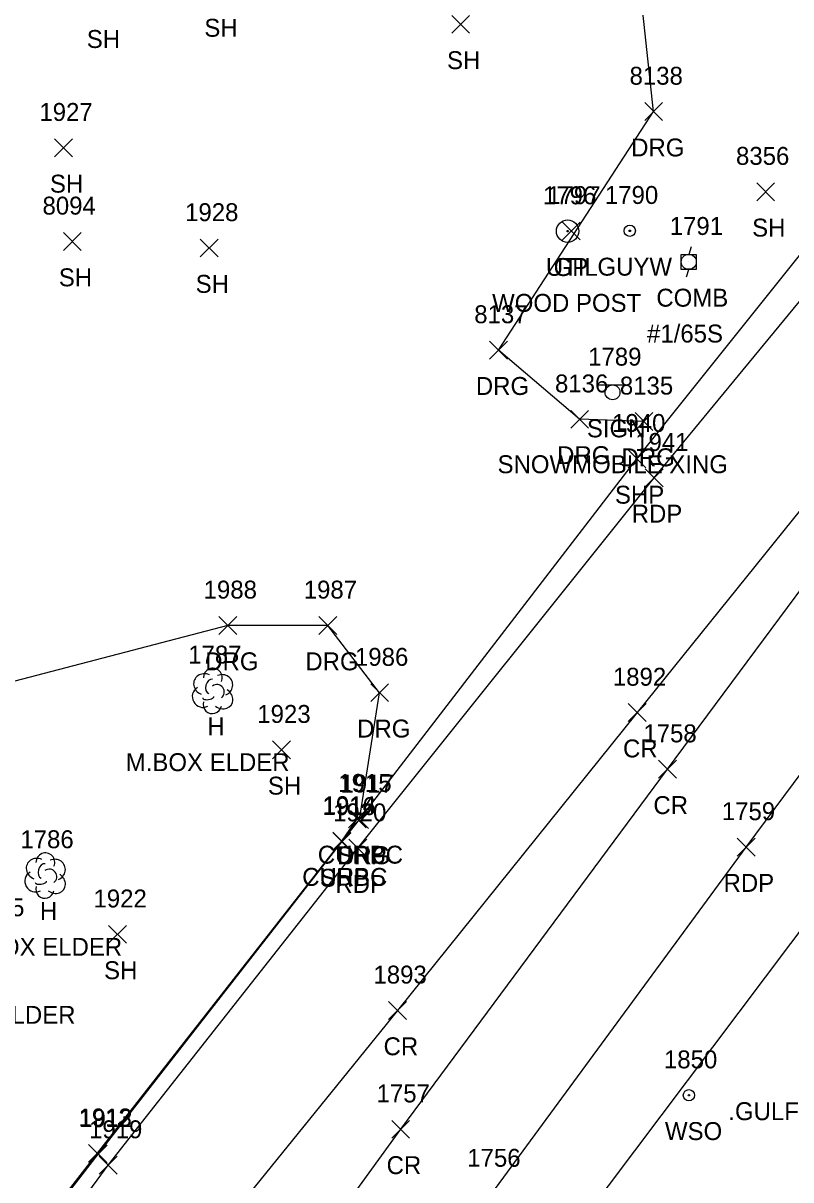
# Model space of a CAD drawing. Extents: x 1769141 to 1770911, y 735471 to 741449.
# Drawn here: x 1770324.8 to 1770410.5, y 736640.4 to 736769.4 of the extents above; entities that cross this region are included whole.
import ezdxf

# ---------------------------------------------------------------- set-up
doc = ezdxf.new("R2010")
doc.units = 0
for name, color, linetype in [('L_A', 7, 'Continuous'), ('L_C', 7, 'Continuous'), ('L_I', 7, 'Continuous'), ('L_TIC', 7, 'Continuous'), ('LTD', 7, 'Continuous'), ('P_A', 7, 'Continuous'), ('P_I', 7, 'Continuous'), ('P_TIC', 7, 'Continuous'), ('PET', 7, 'Continuous'), ('PRC', 7, 'Continuous'), ('PSP', 7, 'Continuous'), ('R_A', 7, 'Continuous'), ('R_C', 7, 'Continuous'), ('R_I', 7, 'Continuous'), ('R_TIC', 7, 'Continuous'), ('RC', 7, 'Continuous'), ('RDG', 7, 'Continuous'), ('RGP', 7, 'Continuous'), ('S_A', 7, 'Continuous'), ('S_C', 7, 'Continuous'), ('S_I', 7, 'Continuous'), ('SSGN', 7, 'Continuous'), ('U_A', 7, 'Continuous'), ('U_C', 7, 'Continuous'), ('U_I', 7, 'Continuous'), ('UDEFAULT', 7, 'Continuous'), ('UP', 7, 'Continuous'), ('UPGW', 7, 'Continuous'), ('UWV', 7, 'Continuous')]:
    doc.layers.add(name, color=color, linetype=linetype)

msp = doc.modelspace()

# ---------------------------------------------------------------- linework, layer by layer
at = {"layer": 'L_TIC'}
for points in [[(1770372.61, 736768.31), (1770374.61, 736770.31)], [(1770374.61, 736768.31), (1770372.61, 736770.31)], [(1770328.29, 736754.53), (1770330.29, 736756.53)], [(1770330.29, 736754.53), (1770328.29, 736756.53)], [(1770406.65, 736749.63), (1770408.65, 736751.63)], [(1770408.65, 736749.63), (1770406.65, 736751.63)], [(1770329.28, 736744.08), (1770331.28, 736746.08)], [(1770331.28, 736744.08), (1770329.28, 736746.08)], [(1770344.55, 736743.35), (1770346.55, 736745.35)], [(1770346.55, 736743.35), (1770344.55, 736745.35)], [(1770352.61, 736687.37), (1770354.61, 736689.37)], [(1770354.61, 736687.37), (1770352.61, 736689.37)], [(1770334.33, 736666.78), (1770336.33, 736668.78)], [(1770336.33, 736666.78), (1770334.33, 736668.78)]]:
    msp.add_lwpolyline(points, dxfattribs=at)
at = {"layer": 'LTD'}
for p, q in [((1770345.91, 736694.99), (1770345.91, 736694.99)), ((1770345.91, 736694.99), (1770345.91, 736694.99)), ((1770327.22, 736674.39), (1770327.22, 736674.39)), ((1770327.22, 736674.39), (1770327.22, 736674.39))]:
    msp.add_line(p, q, dxfattribs=at)
for centre in [(1770345.95, 736696.42), (1770327.27, 736675.82)]:
    msp.add_arc(centre, 1.05, 335.5272, 180.9563, dxfattribs=at)
for centre, major_axis, ratio, start_param, end_param in [((1770345.11, 736695.65), (1.21, -0.51), 0.895232, 1.570796, 4.712389), ((1770345.7, 736695.44), (-0.208, -0.792), 0.645439, 3.141593, 6.283185), ((1770346.95, 736695.57), (-1.14, -0.48), 0.949671, 1.570796, 4.712389), ((1770344.82, 736694.28), (0.58, -1.04), 0.959034, 3.141593, 6.283185), ((1770346.41, 736694.82), (-0.5, 0.667), 0.989748, 3.141593, 6.283185), ((1770346.91, 736694.15), (-1.09, 0.79), 0.841452, 1.570796, 4.712389), ((1770345.91, 736693.49), (0.26, 1.06), 0.942809, 1.570796, 4.712389), ((1770345.45, 736694.24), (-0.625, -0.083), 0.423636, 0, 3.141593), ((1770326.43, 736675.06), (1.21, -0.51), 0.895232, 1.570796, 4.712389), ((1770327.02, 736674.85), (-0.208, -0.792), 0.645439, 3.141593, 6.283185), ((1770328.27, 736674.97), (-1.14, -0.48), 0.949671, 1.570796, 4.712389), ((1770326.14, 736673.68), (0.58, -1.04), 0.959034, 3.141593, 6.283185), ((1770327.72, 736674.22), (-0.5, 0.667), 0.989748, 3.141593, 6.283185), ((1770328.23, 736673.56), (-1.09, 0.79), 0.841452, 1.570796, 4.712389), ((1770327.23, 736672.89), (0.26, 1.06), 0.942809, 1.570796, 4.712389), ((1770326.77, 736673.64), (-0.625, -0.083), 0.423636, 0, 3.141593)]:
    msp.add_ellipse(centre, major_axis=major_axis, ratio=ratio, start_param=start_param, end_param=end_param, dxfattribs=at)
at = {"layer": 'P_TIC'}
for points in [[(1770392.29, 736719.83), (1770394.29, 736721.83)], [(1770394.29, 736719.83), (1770392.29, 736721.83)], [(1770394.21, 736717.71), (1770396.21, 736719.71)], [(1770396.21, 736717.71), (1770394.21, 736719.71)], [(1770392.3, 736691.52), (1770394.3, 736693.52)], [(1770394.3, 736691.52), (1770392.3, 736693.52)], [(1770395.69, 736685.2), (1770397.69, 736687.2)], [(1770397.69, 736685.2), (1770395.69, 736687.2)], [(1770361.33, 736679.6), (1770363.33, 736681.6)], [(1770363.33, 736679.6), (1770361.33, 736681.6)], [(1770359.37, 736677.09), (1770361.37, 736679.09)], [(1770361.37, 736677.09), (1770359.37, 736679.09)], [(1770361.15, 736676.39), (1770363.15, 736678.39)], [(1770363.15, 736676.39), (1770361.15, 736678.39)], [(1770404.47, 736676.52), (1770406.47, 736678.52)], [(1770406.47, 736676.52), (1770404.47, 736678.52)], [(1770365.57, 736658.29), (1770367.57, 736660.29)], [(1770367.57, 736658.29), (1770365.57, 736660.29)], [(1770365.92, 736645.03), (1770367.92, 736647.03)], [(1770367.92, 736645.03), (1770365.92, 736647.03)], [(1770332.17, 736642.27), (1770334.17, 736644.27)], [(1770334.17, 736642.27), (1770332.17, 736644.27)], [(1770333.28, 736641.03), (1770335.28, 736643.03)], [(1770335.28, 736641.03), (1770333.28, 736643.03)]]:
    msp.add_lwpolyline(points, dxfattribs=at)
at = {"layer": 'PET'}
for points in [[(1770273.03, 736558.89), (1770311.79, 736611.42), (1770334.28, 736642.03), (1770362.15, 736677.39), (1770395.21, 736718.71), (1770421.36, 736750.44), (1770447.16, 736781.61), (1770463.21, 736800.13), (1770491.51, 736834.01), (1770534.74, 736889.69), (1770564.34, 736930.52), (1770585.98, 736965.52), (1770596.03, 736985.79), (1770612.4, 737032.33), (1770618.9, 737068.16), (1770621.16, 737108.89), (1770618.7, 737143.12), (1770611.8, 737180.69), (1770603.3, 737213.06), (1770592.49, 737245.88), (1770581.45, 737278.47)], [(1770275.7, 736500.44), (1770293.46, 736523.99), (1770308.25, 736544.53), (1770339.6, 736585.99), (1770354.04, 736607.65), (1770377.09, 736638.85), (1770405.47, 736677.52), (1770433.08, 736714.63), (1770457.83, 736747.12), (1770487.07, 736785.89), (1770511.85, 736818.72), (1770532.14, 736846.48), (1770557.14, 736879.91), (1770576.72, 736906.62), (1770599.36, 736940.91), (1770615.19, 736970.36), (1770629.48, 737005.85), (1770638.55, 737040.65), (1770643.24, 737068.35), (1770645.29, 737100.93), (1770643.29, 737138.02), (1770637.48, 737178.2), (1770623.12, 737230.1), (1770608.3, 737274.14)]]:
    msp.add_lwpolyline(points, dxfattribs=at)
at = {"layer": 'PRC'}
for points in [[(1770275.21, 736520.72), (1770298.1, 736551.29), (1770321.86, 736584.28), (1770345.26, 736616.16), (1770366.92, 736646.03), (1770396.69, 736686.2), (1770425.3, 736724.73), (1770448.38, 736754.99), (1770477.14, 736793.69), (1770501.73, 736826.24), (1770522.96, 736854.3), (1770547.64, 736887.36), (1770567.26, 736914.2), (1770589.05, 736947.07), (1770604.65, 736975.91), (1770617.45, 737008.22), (1770626.95, 737044), (1770631.18, 737069.88), (1770632.95, 737101.22), (1770631.26, 737138.45), (1770625.46, 737176.49), (1770611.43, 737227.28), (1770596.59, 737271.46)], [(1770501.73, 736826.24), (1770471.87, 736789.48), (1770446.57, 736758.43), (1770420.81, 736726.65), (1770393.3, 736692.52), (1770366.57, 736659.29), (1770342, 736628.98), (1770314.02, 736593.33), (1770292.93, 736562.85), (1770274.26, 736537.5)]]:
    msp.add_lwpolyline(points, dxfattribs=at)
at = {"layer": 'PSP'}
for points in [[(1770309.31, 736612.5), (1770333.17, 736643.27), (1770360.37, 736678.09), (1770362.33, 736680.6), (1770393.29, 736720.83), (1770418.7, 736752.62), (1770444.15, 736783.41), (1770460.87, 736802.48), (1770489.6, 736835.53), (1770496.1, 736844.03), (1770495.66, 736846.23), (1770525.96, 736887.57), (1770531.67, 736892.21), (1770561.2, 736933.71), (1770581.74, 736967.46), (1770597.36, 737001.44), (1770607.31, 737032.41), (1770614.05, 737069.49), (1770616.45, 737108.68), (1770613.94, 737142.23), (1770607.29, 737180.12), (1770598.89, 737211.18), (1770587.45, 737244.33), (1770575.08, 737276.15)], [(1770340.14, 736567.06), (1770355.71, 736595.48), (1770384.34, 736632.07), (1770413.38, 736670.65), (1770426.21, 736690.9), (1770435.18, 736712.82), (1770460.13, 736745.31), (1770489.93, 736784.13), (1770514.63, 736816.06), (1770535.7, 736843.49), (1770560.97, 736877.11), (1770581.17, 736903.18), (1770605.6, 736937.84), (1770621.17, 736966.95), (1770635.97, 737003.98), (1770646.02, 737037.66), (1770650.84, 737066.81), (1770652.59, 737098.8), (1770650.92, 737139.65), (1770647.51, 737164.15), (1770640.68, 737197.77), (1770629.07, 737231.11), (1770614.09, 737275.47)]]:
    msp.add_lwpolyline(points, dxfattribs=at)
at = {"layer": 'R_TIC'}
for points in [[(1770394.15, 736758.57), (1770396.15, 736760.57)], [(1770396.15, 736758.57), (1770394.15, 736760.57)], [(1770376.83, 736731.96), (1770378.83, 736733.96)], [(1770378.83, 736731.96), (1770376.83, 736733.96)], [(1770385.89, 736724.24), (1770387.89, 736726.24)], [(1770387.89, 736724.24), (1770385.89, 736726.24)], [(1770393.07, 736724), (1770395.07, 736726)], [(1770395.07, 736724), (1770393.07, 736726)], [(1770346.62, 736701.24), (1770348.62, 736703.24)], [(1770348.62, 736701.24), (1770346.62, 736703.24)], [(1770357.79, 736701.24), (1770359.79, 736703.24)], [(1770359.79, 736701.24), (1770357.79, 736703.24)], [(1770363.57, 736693.75), (1770365.57, 736695.74)], [(1770365.57, 736693.75), (1770363.57, 736695.74)], [(1770361.08, 736679.67), (1770363.08, 736681.67)], [(1770363.08, 736679.67), (1770361.08, 736681.67)], [(1770361.33, 736679.6), (1770363.33, 736681.6)], [(1770363.33, 736679.6), (1770361.33, 736681.6)], [(1770359.34, 736677.19), (1770361.34, 736679.19)], [(1770361.34, 736677.19), (1770359.34, 736679.19)], [(1770332.1, 736642.35), (1770334.1, 736644.35)], [(1770334.1, 736642.35), (1770332.1, 736644.35)]]:
    msp.add_lwpolyline(points, dxfattribs=at)
at = {"layer": 'RC'}
msp.add_lwpolyline([(1770282.64, 736581.51), (1770283.09, 736581.22), (1770286.25, 736583.71), (1770288.73, 736586.19), (1770309.13, 736612.58), (1770333.1, 736643.35), (1770360.34, 736678.19), (1770362.08, 736680.67)], dxfattribs=at)
at = {"layer": 'RDG'}
for points in [[(1770394.07, 736725), (1770386.89, 736725.24), (1770377.83, 736732.96), (1770395.15, 736759.57), (1770392.37, 736785.25), (1770364.47, 736806.67), (1770354.61, 736815.86), (1770379.67, 736850.52), (1770408.76, 736887.19), (1770450.51, 736931.64), (1770478.09, 736916.23), (1770496.02, 736905.73), (1770510.61, 736895.62), (1770530.77, 736921.81), (1770549.15, 736951.12), (1770564.36, 736977.17), (1770579.16, 737007.7), (1770548.38, 737031.9), (1770524.25, 737050.47), (1770495.39, 737066.71), (1770475.26, 737033.81), (1770455.3, 736998.51), (1770433.79, 736962.74)], [(1770362.33, 736680.6), (1770364.57, 736694.74), (1770358.79, 736702.24), (1770347.62, 736702.24), (1770311.44, 736692.81), (1770298.4, 736726.77)]]:
    msp.add_lwpolyline(points, dxfattribs=at)
at = {"layer": 'RGP'}
msp.add_line((1770385.55, 736746.23), (1770385.55, 736746.23), dxfattribs=at)
for radius in [1.25, 0.0833]:
    msp.add_circle((1770385.55, 736746.23), radius, dxfattribs=at)
at = {"layer": 'SSGN'}
for p, q in [((1770388.91, 736729.09), (1770392.24, 736729.09)), ((1770390.56, 736728.25), (1770390.56, 736728.25))]:
    msp.add_line(p, q, dxfattribs=at)
msp.add_circle((1770390.56, 736728.25), 0.833, dxfattribs=at)
at = {"layer": 'UDEFAULT'}
for points in [[(1770384.96, 736745.25), (1770386.96, 736747.25)], [(1770386.96, 736745.25), (1770384.96, 736747.25)]]:
    msp.add_lwpolyline(points, dxfattribs=at)
at = {"layer": 'UP'}
for p, q in [((1770399.32, 736744.47), (1770399.07, 736743.64)), ((1770398.23, 736741.97), (1770398.23, 736743.64)), ((1770398.23, 736743.64), (1770399.9, 736743.64)), ((1770399.07, 736742.81), (1770399.07, 736742.81)), ((1770399.9, 736743.64), (1770399.9, 736741.97)), ((1770399.9, 736741.97), (1770398.23, 736741.97)), ((1770398.82, 736741.14), (1770399.07, 736741.97))]:
    msp.add_line(p, q, dxfattribs=at)
msp.add_circle((1770399.07, 736742.81), 0.833, dxfattribs=at)
at = {"layer": 'UPGW'}
for radius in [0.625, 0.0833]:
    msp.add_circle((1770392.49, 736746.27), radius, dxfattribs=at)
at = {"layer": 'UWV'}
for radius in [0.625, 0.0833]:
    msp.add_circle((1770399.08, 736649.83), radius, dxfattribs=at)

# ---------------------------------------------------------------- texts
at = {"layer": 'L_A'}
for s, p in [('SH', (1770345.01, 736767.92)), ('SH', (1770331.89, 736766.67)), ('SH', (1770372.09, 736764.31)), ('SH', (1770327.78, 736750.53)), ('SH', (1770406.14, 736745.63)), ('SH', (1770328.77, 736740.08)), ('SH', (1770344.04, 736739.35)), ('H', (1770345.34, 736689.99)), ('SH', (1770352.1, 736683.37)), ('H', (1770326.66, 736669.39)), ('SH', (1770333.82, 736662.78))]:
    msp.add_text(s, height=2, dxfattribs=at).set_placement(p)
at = {"layer": 'L_C'}
for s, p in [('M.BOX ELDER', (1770336.24, 736685.99)), ('M.BOX ELDER', (1770317.56, 736665.39)), ('2-S.BOX ELDER', (1770310.42, 736657.8))]:
    msp.add_text(s, height=2, dxfattribs=at).set_placement(p)
at = {"layer": 'L_I'}
for s, p in [('1927', (1770326.6, 736758.53)), ('8356', (1770404.34, 736753.63)), ('8094', (1770326.95, 736748.08)), ('1928', (1770342.86, 736747.35)), ('1787', (1770343.21, 736697.99)), ('1923', (1770350.92, 736691.37)), ('1786', (1770324.48, 736677.39)), ('1785', (1770318.98, 736669.8)), ('1922', (1770332.64, 736670.78))]:
    msp.add_text(s, height=2, dxfattribs=at).set_placement(p)
at = {"layer": 'P_A'}
for s, p in [('SHP', (1770390.83, 736715.83)), ('RDP', (1770392.7, 736713.71)), ('CR', (1770391.73, 736687.52)), ('CR', (1770395.12, 736681.2)), ('SHP', (1770359.86, 736675.6)), ('SHP', (1770357.91, 736673.09)), ('RDP', (1770359.63, 736672.39)), ('RDP', (1770402.95, 736672.52)), ('CR', (1770365.01, 736654.29)), ('CR', (1770365.35, 736641.03))]:
    msp.add_text(s, height=2, dxfattribs=at).set_placement(p)
at = {"layer": 'P_I'}
for s, p in [('1940', (1770390.51, 736723.83)), ('1941', (1770393.09, 736721.71)), ('1892', (1770390.6, 736695.52)), ('1758', (1770394, 736689.2)), ('1917', (1770360.2, 736683.6)), ('1916', (1770358.19, 736681.09)), ('1920', (1770359.37, 736680.39)), ('1759', (1770402.76, 736680.52)), ('1893', (1770363.88, 736662.29)), ('1757', (1770364.23, 736649.03)), ('1912', (1770331.04, 736646.27)), ('1919', (1770332.14, 736645.03)), ('1756', (1770374.35, 736641.85))]:
    msp.add_text(s, height=2, dxfattribs=at).set_placement(p)
at = {"layer": 'R_A'}
for s, p in [('DRG', (1770392.64, 736754.57)), ('GP', (1770383.99, 736741.23)), ('DRG', (1770375.31, 736727.96)), ('DRG', (1770384.38, 736720.24)), ('DRG', (1770391.56, 736720)), ('DRG', (1770345.11, 736697.24)), ('DRG', (1770356.28, 736697.24)), ('DRG', (1770362.06, 736689.74)), ('CURBC', (1770357.67, 736675.67)), ('DRG', (1770359.82, 736675.6)), ('CURBC', (1770355.93, 736673.19))]:
    msp.add_text(s, height=2, dxfattribs=at).set_placement(p)
at = {"layer": 'R_C'}
msp.add_text('WOOD POST', height=2, dxfattribs=at).set_placement((1770377.12, 736737.23))
at = {"layer": 'R_I'}
for s, p in [('8138', (1770392.46, 736762.57)), ('1796', (1770382.8, 736749.23)), ('8137', (1770375.13, 736735.96)), ('8136', (1770384.14, 736728.24)), ('8135', (1770391.38, 736728)), ('1988', (1770344.93, 736705.24)), ('1987', (1770356.1, 736705.24)), ('1986', (1770361.82, 736697.74)), ('1915', (1770359.96, 736683.67)), ('1917', (1770360.2, 736683.6)), ('1914', (1770358.22, 736681.19)), ('1913', (1770330.97, 736646.35))]:
    msp.add_text(s, height=2, dxfattribs=at).set_placement(p)
at = {"layer": 'S_A'}
msp.add_text('SIGN', height=2, dxfattribs=at).set_placement((1770387.7, 736723.23))
at = {"layer": 'S_C'}
for s, p in [('SNOWMOBILE XING', (1770377.73, 736719.23)), ('.GULF GAS PRICES', (1770403.48, 736647.05))]:
    msp.add_text(s, height=2, dxfattribs=at).set_placement(p)
at = {"layer": 'S_I'}
msp.add_text('1789', height=2, dxfattribs=at).set_placement((1770387.84, 736731.23))
at = {"layer": 'U_A'}
for s, p in [('UTIL', (1770383.12, 736741.25)), ('GUYW', (1770388.88, 736741.27)), ('COMB', (1770395.45, 736737.81)), ('WSO', (1770396.41, 736644.83))]:
    msp.add_text(s, height=2, dxfattribs=at).set_placement(p)
at = {"layer": 'U_C'}
msp.add_text('#1/65S', height=2, dxfattribs=at).set_placement((1770394.41, 736733.81))
at = {"layer": 'U_I'}
for s, p in [('1797', (1770383.27, 736749.25)), ('1790', (1770389.71, 736749.27)), ('1791', (1770396.94, 736745.81)), ('1850', (1770396.3, 736652.83))]:
    msp.add_text(s, height=2, dxfattribs=at).set_placement(p)

doc.saveas('drawing.dxf')
